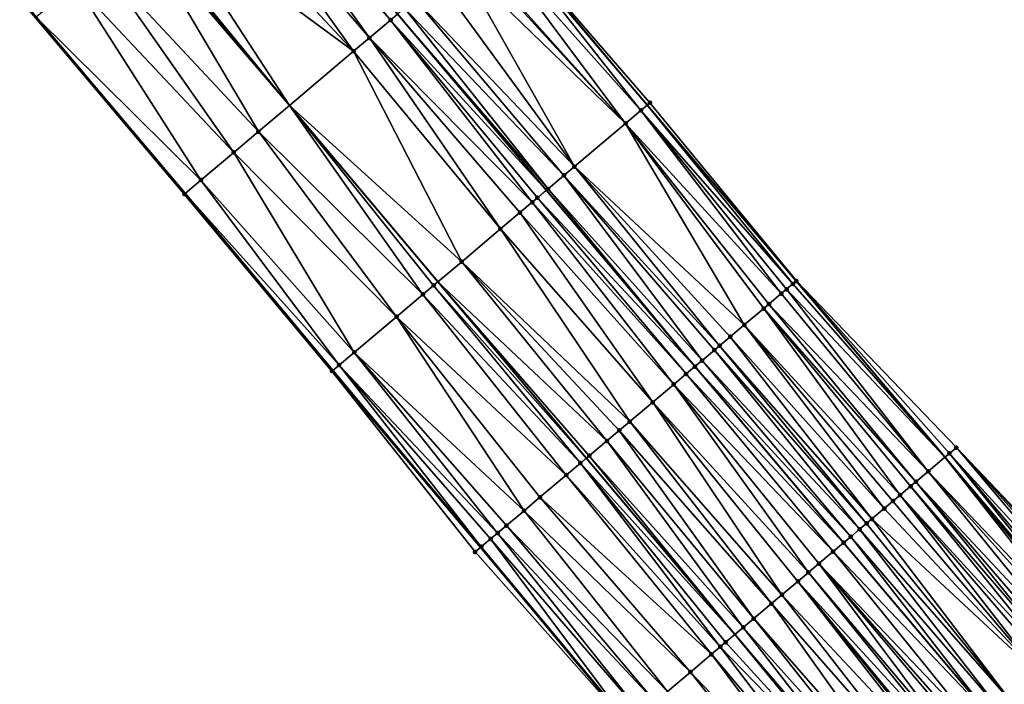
# Model space of a CAD drawing. Header units: feet. Extents: x 2004186 to 2014793, y 836912 to 864902.
# Tile 416 of 656: x 2008565 to 2008651, y 850512 to 850570. Entities that reach past the tile are written whole.
import ezdxf

# ---------------------------------------------------------------- set-up
doc = ezdxf.new("R2010")
doc.units = ezdxf.units.FT
doc.header["$LTSCALE"] = 100
doc.header["$MEASUREMENT"] = 0
for name, color, linetype, lineweight in [('EP_Travel Lane', 5, 'Continuous', 40), ('GPL_Skip Line', 2, 'Continuous', 40), ('Road Shots', 4, 'Continuous', 200), ('Road X-Section', 30, 'Continuous', 13)]:
    doc.layers.add(name, color=color, linetype=linetype, lineweight=lineweight)
doc.layers.add('I-77 SB_MM21-27-Surface-Border', color=7, linetype='Continuous')
doc.layers.add('I-77 SB_MM21-27-Surface-TIN', color=7, linetype='Continuous')

msp = doc.modelspace()

# ---------------------------------------------------------------- linework, layer by layer
at = {"layer": 'EP_Travel Lane'}
for points in [[(2008658.29212345, 850516.6541551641, 428.6017493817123), (2008645.370726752, 850531.9194284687, 428.7031373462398), (2008632.449224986, 850547.1848259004, 428.7647934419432), (2008619.5277601, 850562.450179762, 428.840414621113), (2008606.606270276, 850577.7155630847, 428.9065987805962), (2008593.768340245, 850593.0410304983, 428.9748929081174), (2008580.943648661, 850608.3879531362, 429.0520838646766), (2008568.118986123, 850623.7348410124, 429.1415845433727), (2008555.294258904, 850639.0818062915, 429.2037118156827)], [(2008656.336709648, 850462.7806706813, 428.2562449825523), (2008643.458636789, 850478.0826289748, 428.3439341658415), (2008630.701057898, 850493.3737363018, 428.4338540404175), (2008617.890002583, 850508.7321683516, 428.5253923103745), (2008605.078849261, 850524.0907178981, 428.5796102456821), (2008592.267687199, 850539.4492779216, 428.6304418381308), (2008579.456643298, 850554.8076962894, 428.7263428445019), (2008566.530203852, 850570.0904149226, 428.7836159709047), (2008553.585956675, 850585.336881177, 428.8018747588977), (2008540.641917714, 850600.583102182, 428.907396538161), (2008527.697784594, 850615.8294340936, 428.97344328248), (2008514.753793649, 850631.0755985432, 429.0991337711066)]]:
    msp.add_polyline3d(points, dxfattribs=at)
at = {"layer": 'GPL_Skip Line'}
for points in [[(2008652.856112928, 850485.9552730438, 428.5502360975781), (2008640.007718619, 850501.2255854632, 428.6398049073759), (2008627.131697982, 850516.5292180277, 428.7279463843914), (2008614.255631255, 850531.83290537, 428.7986279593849), (2008601.379540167, 850547.1366216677, 428.8600413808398), (2008588.503426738, 850562.4403645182, 428.9129934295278), (2008575.646306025, 850577.770937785, 428.9773533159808), (2008562.800874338, 850593.100319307, 429.0680522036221), (2008549.955387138, 850608.4297670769, 429.1352785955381), (2008537.109924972, 850623.7591849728, 429.2130832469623), (2008524.264419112, 850639.0886550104, 429.2724444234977)], [(2008662.374626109, 850493.9295551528, 428.7040024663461), (2008649.477437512, 850509.2154379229, 428.7683137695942), (2008636.57972583, 850524.5007239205, 428.8646074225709), (2008623.68200542, 850539.786020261, 428.9575965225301), (2008610.784196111, 850555.0714219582, 429.0169227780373), (2008597.886409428, 850570.3567968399, 429.0848170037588), (2008584.997023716, 850585.6493105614, 429.1385134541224), (2008572.109756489, 850600.9434992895, 429.2169819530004), (2008559.222522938, 850616.2376480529, 429.309631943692), (2008546.335201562, 850631.5319010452, 429.3652963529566)]]:
    msp.add_polyline3d(points, dxfattribs=at)
at = {"layer": 'I-77 SB_MM21-27-Surface-Border', "color": 3, "linetype": 'ByBlock', "lineweight": -2}
for points in [[(2008555.722484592, 850639.4426681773, 429.1978654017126), (2008568.178277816, 850623.78480283, 429.1413460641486), (2008581.032425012, 850608.4627640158, 429.0509013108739), (2008593.829745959, 850593.0927788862, 428.9735665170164), (2008606.690906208, 850577.786988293, 428.9048296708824), (2008619.779838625, 850562.662932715, 428.8312132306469), (2008632.486560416, 850547.2163452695, 428.7618513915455), (2008646.361944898, 850532.7559156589, 428.6848229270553), (2008660.176727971, 850518.2445676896, 428.5672643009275)], [(2008654.981907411, 850461.6456695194, 428.2331142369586), (2008642.597565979, 850477.3612753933, 428.3250081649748), (2008630.369714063, 850493.0941815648, 428.427710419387), (2008617.890002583, 850508.7321683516, 428.5253923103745), (2008604.612018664, 850523.6969121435, 428.5599179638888), (2008592.189893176, 850539.3836436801, 428.6288944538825), (2008579.378988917, 850554.7421796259, 428.7248425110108), (2008566.463099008, 850570.0338774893, 428.7822064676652), (2008553.434039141, 850585.208894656, 428.7971010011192), (2008540.522834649, 850600.4827738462, 428.9044824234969), (2008527.59071015, 850615.7392246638, 428.9704999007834), (2008514.600691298, 850630.946596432, 429.0979360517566)]]:
    msp.add_polyline3d(points, dxfattribs=at)
at = {"layer": 'I-77 SB_MM21-27-Surface-TIN', "color": 128, "linetype": 'ByBlock', "lineweight": -2}
for points in [[(2008584.691136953, 850585.3915640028, 429.1382426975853), (2008583.773460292, 850584.6183437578, 429.1305355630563), (2008597.274981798, 850569.8408935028, 429.0813105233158)], [(2008584.691136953, 850585.3915640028, 429.1382426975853), (2008597.274981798, 850569.8408935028, 429.0813105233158), (2008597.886409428, 850570.3567968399, 429.0848170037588)], [(2008583.773460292, 850584.6183437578, 429.1305355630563), (2008582.39692542, 850583.4585369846, 429.1106024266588), (2008595.440660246, 850568.2932293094, 429.0561518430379)], [(2008583.773460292, 850584.6183437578, 429.1305355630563), (2008595.440660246, 850568.2932293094, 429.0561518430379), (2008597.274981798, 850569.8408935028, 429.0813105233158)], [(2008582.39692542, 850583.4585369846, 429.1106024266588), (2008580.408573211, 850581.783289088, 429.071677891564), (2008594.064908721, 850567.1324934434, 429.0333595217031)], [(2008582.39692542, 850583.4585369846, 429.1106024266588), (2008594.064908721, 850567.1324934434, 429.0333595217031), (2008595.440660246, 850568.2932293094, 429.0561518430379)], [(2008580.408573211, 850581.783289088, 429.071677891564), (2008577.502521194, 850579.3348484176, 429.0152980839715), (2008594.064908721, 850567.1324934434, 429.0333595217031)], [(2008577.502521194, 850579.3348484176, 429.0152980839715), (2008575.820065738, 850577.9173352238, 428.9808513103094), (2008588.503426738, 850562.4403645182, 428.9129934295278)], [(2008577.502521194, 850579.3348484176, 429.0152980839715), (2008588.503426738, 850562.4403645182, 428.9129934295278), (2008594.064908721, 850567.1324934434, 429.0333595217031)], [(2008575.50515134, 850577.6520109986, 428.9745117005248), (2008572.15141762, 850574.8265241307, 428.8804393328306), (2008585.810288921, 850560.1682093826, 428.854706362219)], [(2008575.50515134, 850577.6520109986, 428.9745117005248), (2008588.503426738, 850562.4403645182, 428.9129934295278), (2008575.646306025, 850577.770937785, 428.9773533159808)], [(2008575.50515134, 850577.6520109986, 428.9745117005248), (2008585.810288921, 850560.1682093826, 428.854706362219), (2008588.503426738, 850562.4403645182, 428.9129934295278)], [(2008575.820065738, 850577.9173352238, 428.9808513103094), (2008575.646306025, 850577.770937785, 428.9773533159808), (2008588.503426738, 850562.4403645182, 428.9129934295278)], [(2008605.68294949, 850576.9363623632, 428.9258985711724), (2008618.990773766, 850561.9969661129, 428.8600157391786), (2008606.606270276, 850577.7155630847, 428.9065987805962)], [(2008606.690906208, 850577.786988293, 428.9048296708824), (2008606.606270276, 850577.7155630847, 428.9065987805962), (2008619.5277601, 850562.450179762, 428.840414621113)], [(2008618.990773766, 850561.9969661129, 428.8600157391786), (2008619.5277601, 850562.450179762, 428.840414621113), (2008606.606270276, 850577.7155630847, 428.9065987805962)], [(2008606.690906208, 850577.786988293, 428.9048296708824), (2008619.5277601, 850562.450179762, 428.840414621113), (2008619.779838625, 850562.662932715, 428.8312132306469)], [(2008605.68294949, 850576.9363623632, 428.9258985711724), (2008604.305951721, 850575.7743126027, 428.9520623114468), (2008617.662316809, 850560.875856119, 428.8897115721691)], [(2008605.68294949, 850576.9363623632, 428.9258985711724), (2008617.662316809, 850560.875856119, 428.8897115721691), (2008618.990773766, 850561.9969661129, 428.8600157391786)], [(2008604.153104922, 850575.6453247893, 428.9550132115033), (2008603.23603488, 850574.8713851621, 428.9767910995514), (2008617.662316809, 850560.875856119, 428.8897115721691)], [(2008604.305951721, 850575.7743126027, 428.9520623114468), (2008604.153104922, 850575.6453247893, 428.9550132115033), (2008617.662316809, 850560.875856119, 428.8897115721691)], [(2008572.15141762, 850574.8265241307, 428.8804393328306), (2008569.956926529, 850572.9775105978, 428.8555925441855), (2008583.670209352, 850558.3626459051, 428.8110570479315)], [(2008572.15141762, 850574.8265241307, 428.8804393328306), (2008583.670209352, 850558.3626459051, 428.8110570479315), (2008585.810288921, 850560.1682093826, 428.854706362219)], [(2008603.23603488, 850574.8713851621, 428.9767910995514), (2008601.401903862, 850573.3234951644, 429.0237795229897), (2008613.229787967, 850557.135175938, 428.9860168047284)], [(2008603.23603488, 850574.8713851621, 428.9767910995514), (2008613.229787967, 850557.135175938, 428.9860168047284), (2008617.662316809, 850560.875856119, 428.8897115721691)], [(2008601.401903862, 850573.3234951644, 429.0237795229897), (2008599.414909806, 850571.6466365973, 429.0675701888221), (2008613.229787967, 850557.135175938, 428.9860168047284)], [(2008569.956926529, 850572.9775105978, 428.8555925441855), (2008566.530203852, 850570.0904149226, 428.7836159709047), (2008580.82775688, 850555.9644988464, 428.7528336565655)], [(2008569.956926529, 850572.9775105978, 428.8555925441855), (2008580.82775688, 850555.9644988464, 428.7528336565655), (2008583.670209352, 850558.3626459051, 428.8110570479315)], [(2008599.414909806, 850571.6466365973, 429.0675701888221), (2008598.497819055, 850570.8727215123, 429.0815065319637), (2008612.312704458, 850556.361252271, 429.0026946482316)], [(2008599.414909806, 850571.6466365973, 429.0675701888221), (2008612.312704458, 850556.361252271, 429.0026946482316), (2008613.229787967, 850557.135175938, 428.9860168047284)], [(2008598.497819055, 850570.8727215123, 429.0815065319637), (2008597.886409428, 850570.3567968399, 429.0848170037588), (2008610.937048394, 850555.2004032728, 429.0160484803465)], [(2008598.497819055, 850570.8727215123, 429.0815065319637), (2008610.937048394, 850555.2004032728, 429.0160484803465), (2008612.312704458, 850556.361252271, 429.0026946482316)], [(2008566.463099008, 850570.0338774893, 428.7822064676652), (2008579.378988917, 850554.7421796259, 428.7248425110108), (2008566.530203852, 850570.0904149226, 428.7836159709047)], [(2008579.378988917, 850554.7421796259, 428.7248425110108), (2008579.456643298, 850554.8076962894, 428.7263428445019), (2008566.530203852, 850570.0904149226, 428.7836159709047)], [(2008580.82775688, 850555.9644988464, 428.7528336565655), (2008566.530203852, 850570.0904149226, 428.7836159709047), (2008579.456643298, 850554.8076962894, 428.7263428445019)], [(2008597.274981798, 850569.8408935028, 429.0813105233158), (2008595.440660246, 850568.2932293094, 429.0561518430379), (2008609.561365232, 850554.039586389, 429.0191414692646)], [(2008597.274981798, 850569.8408935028, 429.0813105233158), (2008610.784196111, 850555.0714219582, 429.0169227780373), (2008597.886409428, 850570.3567968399, 429.0848170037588)], [(2008597.274981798, 850569.8408935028, 429.0813105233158), (2008610.019934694, 850554.4265153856, 429.0212942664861), (2008610.784196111, 850555.0714219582, 429.0169227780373)], [(2008597.274981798, 850569.8408935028, 429.0813105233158), (2008609.561365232, 850554.039586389, 429.0191414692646), (2008610.019934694, 850554.4265153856, 429.0212942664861)], [(2008610.937048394, 850555.2004032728, 429.0160484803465), (2008597.886409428, 850570.3567968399, 429.0848170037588), (2008610.784196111, 850555.0714219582, 429.0169227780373)], [(2008595.440660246, 850568.2932293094, 429.0561518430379), (2008594.064908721, 850567.1324934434, 429.0333595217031), (2008606.809854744, 850551.7181234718, 428.9707385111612)], [(2008595.440660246, 850568.2932293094, 429.0561518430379), (2008608.491342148, 850553.1367848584, 429.00363978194), (2008609.561365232, 850554.039586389, 429.0191414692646)], [(2008595.440660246, 850568.2932293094, 429.0561518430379), (2008606.809854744, 850551.7181234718, 428.9707385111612), (2008608.491342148, 850553.1367848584, 429.00363978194)], [(2008594.064908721, 850567.1324934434, 429.0333595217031), (2008588.503426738, 850562.4403645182, 428.9129934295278), (2008603.446864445, 850548.880819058, 428.8990699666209)], [(2008594.064908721, 850567.1324934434, 429.0333595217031), (2008603.446864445, 850548.880819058, 428.8990699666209), (2008606.809854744, 850551.7181234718, 428.9707385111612)], [(2008585.810288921, 850560.1682093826, 428.854706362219), (2008600.083873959, 850546.0435148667, 428.8273303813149), (2008588.503426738, 850562.4403645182, 428.9129934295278)], [(2008601.001069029, 850546.8173063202, 428.8528963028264), (2008601.379540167, 850547.1366216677, 428.8600413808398), (2008588.503426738, 850562.4403645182, 428.9129934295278)], [(2008603.446864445, 850548.880819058, 428.8990699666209), (2008588.503426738, 850562.4403645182, 428.9129934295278), (2008601.379540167, 850547.1366216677, 428.8600413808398)], [(2008601.001069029, 850546.8173063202, 428.8528963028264), (2008588.503426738, 850562.4403645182, 428.9129934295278), (2008600.083873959, 850546.0435148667, 428.8273303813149)], [(2008618.990773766, 850561.9969661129, 428.8600157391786), (2008632.174539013, 850546.9529301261, 428.7864388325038), (2008619.5277601, 850562.450179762, 428.840414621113)], [(2008619.779838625, 850562.662932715, 428.8312132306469), (2008619.5277601, 850562.450179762, 428.840414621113), (2008632.486560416, 850547.2163452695, 428.7618513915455)], [(2008632.174539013, 850546.9529301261, 428.7864388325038), (2008632.449224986, 850547.1848259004, 428.7647934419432), (2008619.5277601, 850562.450179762, 428.840414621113)], [(2008632.486560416, 850547.2163452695, 428.7618513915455), (2008619.5277601, 850562.450179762, 428.840414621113), (2008632.449224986, 850547.1848259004, 428.7647934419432)], [(2008618.990773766, 850561.9969661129, 428.8600157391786), (2008617.662316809, 850560.875856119, 428.8897115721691), (2008631.171482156, 850546.1064426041, 428.8067781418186)], [(2008618.990773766, 850561.9969661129, 428.8600157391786), (2008631.630020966, 850546.4934079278, 428.7973237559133), (2008632.174539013, 850546.9529301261, 428.7864388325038)], [(2008618.990773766, 850561.9969661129, 428.8600157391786), (2008631.171482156, 850546.1064426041, 428.8067781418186), (2008631.630020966, 850546.4934079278, 428.7973237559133)], [(2008617.662316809, 850560.875856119, 428.8897115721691), (2008613.229787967, 850557.135175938, 428.9860168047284), (2008627.961736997, 850543.3976539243, 428.8829958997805)], [(2008617.662316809, 850560.875856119, 428.8897115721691), (2008630.101554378, 850545.2035281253, 428.8273654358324), (2008631.171482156, 850546.1064426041, 428.8067781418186)], [(2008617.662316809, 850560.875856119, 428.8897115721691), (2008629.643021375, 850544.8165559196, 428.8390187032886), (2008630.101554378, 850545.2035281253, 428.8273654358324)], [(2008617.662316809, 850560.875856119, 428.8897115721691), (2008627.961736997, 850543.3976539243, 428.8829958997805), (2008629.643021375, 850544.8165559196, 428.8390187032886)], [(2008585.810288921, 850560.1682093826, 428.854706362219), (2008583.670209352, 850558.3626459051, 428.8110570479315), (2008597.790895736, 850544.109025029, 428.7669953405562)], [(2008585.810288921, 850560.1682093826, 428.854706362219), (2008597.790895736, 850544.109025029, 428.7669953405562), (2008600.083873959, 850546.0435148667, 428.8273303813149)], [(2008580.82775688, 850555.9644988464, 428.7528336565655), (2008594.122157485, 850541.0138094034, 428.6806469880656), (2008583.670209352, 850558.3626459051, 428.8110570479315)], [(2008583.670209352, 850558.3626459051, 428.8110570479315), (2008594.122157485, 850541.0138094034, 428.6806469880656), (2008597.790895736, 850544.109025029, 428.7669953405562)], [(2008613.229787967, 850557.135175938, 428.9860168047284), (2008612.312704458, 850556.361252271, 429.0026946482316), (2008625.821899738, 850541.5918032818, 428.9310991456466)], [(2008613.229787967, 850557.135175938, 428.9860168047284), (2008626.738962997, 850542.3657509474, 428.9067528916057), (2008627.961736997, 850543.3976539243, 428.8829958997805)], [(2008613.229787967, 850557.135175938, 428.9860168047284), (2008625.821899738, 850541.5918032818, 428.9310991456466), (2008626.738962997, 850542.3657509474, 428.9067528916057)], [(2008612.312704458, 850556.361252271, 429.0026946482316), (2008610.937048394, 850555.2004032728, 429.0160484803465), (2008624.293413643, 850540.3019465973, 428.9537544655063)], [(2008612.312704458, 850556.361252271, 429.0026946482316), (2008625.363360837, 850541.2048380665, 428.9405189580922), (2008625.821899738, 850541.5918032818, 428.9310991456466)], [(2008612.312704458, 850556.361252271, 429.0026946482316), (2008624.293413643, 850540.3019465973, 428.9537544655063), (2008625.363360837, 850541.2048380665, 428.9405189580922)], [(2008580.82775688, 850555.9644988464, 428.7528336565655), (2008579.456643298, 850554.8076962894, 428.7263428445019), (2008592.810596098, 850539.9073261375, 428.641240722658)], [(2008580.82775688, 850555.9644988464, 428.7528336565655), (2008592.810596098, 850539.9073261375, 428.641240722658), (2008594.122157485, 850541.0138094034, 428.6806469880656)], [(2008579.378988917, 850554.7421796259, 428.7248425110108), (2008592.267687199, 850539.4492779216, 428.6304418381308), (2008579.456643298, 850554.8076962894, 428.7263428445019)], [(2008579.378988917, 850554.7421796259, 428.7248425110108), (2008592.189893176, 850539.3836436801, 428.6288944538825), (2008592.267687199, 850539.4492779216, 428.6304418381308)], [(2008592.810596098, 850539.9073261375, 428.641240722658), (2008579.456643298, 850554.8076962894, 428.7263428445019), (2008592.267687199, 850539.4492779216, 428.6304418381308)], [(2008610.019934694, 850554.4265153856, 429.0212942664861), (2008623.68200542, 850539.786020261, 428.9575965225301), (2008610.784196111, 850555.0714219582, 429.0169227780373)], [(2008610.937048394, 850555.2004032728, 429.0160484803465), (2008610.784196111, 850555.0714219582, 429.0169227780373), (2008623.68200542, 850539.786020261, 428.9575965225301)], [(2008610.937048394, 850555.2004032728, 429.0160484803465), (2008623.68200542, 850539.786020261, 428.9575965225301), (2008624.293413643, 850540.3019465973, 428.9537544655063)], [(2008609.561365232, 850554.039586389, 429.0191414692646), (2008608.491342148, 850553.1367848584, 429.00363978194), (2008621.847701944, 850538.2383346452, 428.9392824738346)], [(2008610.019934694, 850554.4265153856, 429.0212942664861), (2008609.561365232, 850554.039586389, 429.0191414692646), (2008622.917720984, 850539.1411409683, 428.9532521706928)], [(2008609.561365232, 850554.039586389, 429.0191414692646), (2008621.847701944, 850538.2383346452, 428.9392824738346), (2008622.917720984, 850539.1411409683, 428.9532521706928)], [(2008610.019934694, 850554.4265153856, 429.0212942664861), (2008622.917720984, 850539.1411409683, 428.9532521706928), (2008623.68200542, 850539.786020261, 428.9575965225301)], [(2008608.491342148, 850553.1367848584, 429.00363978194), (2008606.809854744, 850551.7181234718, 428.9707385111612), (2008620.013354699, 850536.6907009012, 428.9043948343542)], [(2008608.491342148, 850553.1367848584, 429.00363978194), (2008620.013354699, 850536.6907009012, 428.9043948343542), (2008621.847701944, 850538.2383346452, 428.9392824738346)], [(2008606.809854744, 850551.7181234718, 428.9707385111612), (2008603.446864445, 850548.880819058, 428.8990699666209), (2008618.026159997, 850535.0140801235, 428.8722089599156)], [(2008606.809854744, 850551.7181234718, 428.9707385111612), (2008618.026159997, 850535.0140801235, 428.8722089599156), (2008620.013354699, 850536.6907009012, 428.9043948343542)], [(2008603.446864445, 850548.880819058, 428.8990699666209), (2008601.379540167, 850547.1366216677, 428.8600413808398), (2008616.038932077, 850533.3374987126, 428.8274448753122)], [(2008603.446864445, 850548.880819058, 428.8990699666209), (2008617.108975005, 850534.2402767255, 428.8504600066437), (2008618.026159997, 850535.0140801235, 428.8722089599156)], [(2008603.446864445, 850548.880819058, 428.8990699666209), (2008616.038932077, 850533.3374987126, 428.8274448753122), (2008617.108975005, 850534.2402767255, 428.8504600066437)], [(2008601.001069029, 850546.8173063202, 428.8528963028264), (2008600.083873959, 850546.0435148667, 428.8273303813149), (2008613.746010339, 850531.4029419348, 428.7884995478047)], [(2008601.001069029, 850546.8173063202, 428.8528963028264), (2008614.255631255, 850531.83290537, 428.7986279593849), (2008601.379540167, 850547.1366216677, 428.8600413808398)], [(2008601.001069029, 850546.8173063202, 428.8528963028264), (2008613.746010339, 850531.4029419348, 428.7884995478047), (2008614.255631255, 850531.83290537, 428.7986279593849)], [(2008614.510323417, 850532.0477872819, 428.8036898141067), (2008601.379540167, 850547.1366216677, 428.8600413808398), (2008614.255631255, 850531.83290537, 428.7986279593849)], [(2008616.038932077, 850533.3374987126, 428.8274448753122), (2008601.379540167, 850547.1366216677, 428.8600413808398), (2008614.510323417, 850532.0477872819, 428.8036898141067)], [(2008632.174539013, 850546.9529301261, 428.7864388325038), (2008631.630020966, 850546.4934079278, 428.7973237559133), (2008645.370726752, 850531.9194284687, 428.7031373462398)], [(2008632.174539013, 850546.9529301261, 428.7864388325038), (2008645.370726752, 850531.9194284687, 428.7031373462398), (2008632.449224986, 850547.1848259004, 428.7647934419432)], [(2008632.486560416, 850547.2163452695, 428.7618513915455), (2008632.449224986, 850547.1848259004, 428.7647934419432), (2008645.370726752, 850531.9194284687, 428.7031373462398)], [(2008632.486560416, 850547.2163452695, 428.7618513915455), (2008645.370726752, 850531.9194284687, 428.7031373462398), (2008645.750558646, 850532.2399632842, 428.6969831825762)], [(2008632.486560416, 850547.2163452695, 428.7618513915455), (2008645.750558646, 850532.2399632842, 428.6969831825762), (2008646.361944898, 850532.7559156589, 428.6848229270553)], [(2008600.083873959, 850546.0435148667, 428.8273303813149), (2008597.790895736, 850544.109025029, 428.7669953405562), (2008612.523085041, 850530.371218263, 428.7549664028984)], [(2008600.083873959, 850546.0435148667, 428.8273303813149), (2008612.523085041, 850530.371218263, 428.7549664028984), (2008613.746010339, 850531.4029419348, 428.7884995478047)], [(2008631.171482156, 850546.1064426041, 428.8067781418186), (2008630.101554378, 850545.2035281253, 428.8273654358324), (2008643.916382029, 850530.6921273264, 428.7267011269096)], [(2008631.630020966, 850546.4934079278, 428.7973237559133), (2008631.171482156, 850546.1064426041, 428.8067781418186), (2008643.916382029, 850530.6921273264, 428.7267011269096)], [(2008631.630020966, 850546.4934079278, 428.7973237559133), (2008643.916382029, 850530.6921273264, 428.7267011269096), (2008645.370726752, 850531.9194284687, 428.7031373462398)], [(2008630.101554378, 850545.2035281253, 428.8273654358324), (2008629.643021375, 850544.8165559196, 428.8390187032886), (2008642.846439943, 850529.7892298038, 428.7418682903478)], [(2008630.101554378, 850545.2035281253, 428.8273654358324), (2008642.846439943, 850529.7892298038, 428.7418682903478), (2008643.916382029, 850530.6921273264, 428.7267011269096)], [(2008629.643021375, 850544.8165559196, 428.8390187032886), (2008627.961736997, 850543.3976539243, 428.8829958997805), (2008641.47086113, 850528.6282892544, 428.784471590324)], [(2008629.643021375, 850544.8165559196, 428.8390187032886), (2008642.387906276, 850529.4022583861, 428.7532687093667), (2008642.846439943, 850529.7892298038, 428.7418682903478)], [(2008629.643021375, 850544.8165559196, 428.8390187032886), (2008641.47086113, 850528.6282892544, 428.784471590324), (2008642.387906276, 850529.4022583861, 428.7532687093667)], [(2008597.790895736, 850544.109025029, 428.7669953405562), (2008594.122157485, 850541.0138094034, 428.6806469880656), (2008608.854351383, 850527.2759971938, 428.6703597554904)], [(2008597.790895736, 850544.109025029, 428.7669953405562), (2008610.230116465, 850528.4367169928, 428.6982857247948), (2008612.523085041, 850530.371218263, 428.7549664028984)], [(2008597.790895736, 850544.109025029, 428.7669953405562), (2008608.854351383, 850527.2759971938, 428.6703597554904), (2008610.230116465, 850528.4367169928, 428.6982857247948)], [(2008627.961736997, 850543.3976539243, 428.8829958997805), (2008626.738962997, 850542.3657509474, 428.9067528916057), (2008640.095252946, 850527.4673835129, 428.8159534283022)], [(2008627.961736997, 850543.3976539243, 428.8829958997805), (2008640.859474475, 850528.1123373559, 428.7964797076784), (2008641.47086113, 850528.6282892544, 428.784471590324)], [(2008627.961736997, 850543.3976539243, 428.8829958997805), (2008640.095252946, 850527.4673835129, 428.8159534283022), (2008640.859474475, 850528.1123373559, 428.7964797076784)], [(2008626.738962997, 850542.3657509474, 428.9067528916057), (2008625.821899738, 850541.5918032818, 428.9310991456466), (2008639.025334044, 850526.5644585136, 428.8398997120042)], [(2008626.738962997, 850542.3657509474, 428.9067528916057), (2008639.025334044, 850526.5644585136, 428.8398997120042), (2008640.095252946, 850527.4673835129, 428.8159534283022)], [(2008592.810596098, 850539.9073261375, 428.641240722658), (2008606.561415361, 850525.3414573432, 428.6260059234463), (2008594.122157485, 850541.0138094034, 428.6806469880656)], [(2008594.122157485, 850541.0138094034, 428.6806469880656), (2008607.32572969, 850525.986301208, 428.6416698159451), (2008608.854351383, 850527.2759971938, 428.6703597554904)], [(2008594.122157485, 850541.0138094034, 428.6806469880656), (2008606.561415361, 850525.3414573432, 428.6260059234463), (2008607.32572969, 850525.986301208, 428.6416698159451)], [(2008625.363360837, 850541.2048380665, 428.9405189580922), (2008624.293413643, 850540.3019465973, 428.9537544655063), (2008637.955389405, 850525.6615640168, 428.8541000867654)], [(2008625.821899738, 850541.5918032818, 428.9310991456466), (2008625.363360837, 850541.2048380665, 428.9405189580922), (2008638.566785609, 850526.1775045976, 428.84570811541)], [(2008625.363360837, 850541.2048380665, 428.9405189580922), (2008637.955389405, 850525.6615640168, 428.8541000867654), (2008638.566785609, 850526.1775045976, 428.84570811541)], [(2008625.821899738, 850541.5918032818, 428.9310991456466), (2008638.566785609, 850526.1775045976, 428.84570811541), (2008639.025334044, 850526.5644585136, 428.8398997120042)], [(2008624.293413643, 850540.3019465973, 428.9537544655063), (2008623.68200542, 850539.786020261, 428.9575965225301), (2008637.191136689, 850525.0166471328, 428.8617649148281)], [(2008624.293413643, 850540.3019465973, 428.9537544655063), (2008637.191136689, 850525.0166471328, 428.8617649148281), (2008637.955389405, 850525.6615640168, 428.8541000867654)], [(2008592.189893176, 850539.3836436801, 428.6288944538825), (2008605.078849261, 850524.0907178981, 428.5796102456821), (2008592.267687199, 850539.4492779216, 428.6304418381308)], [(2008592.189893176, 850539.3836436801, 428.6288944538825), (2008604.612018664, 850523.6969121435, 428.5599179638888), (2008605.078849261, 850524.0907178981, 428.5796102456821)], [(2008592.810596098, 850539.9073261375, 428.641240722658), (2008592.267687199, 850539.4492779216, 428.6304418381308), (2008605.148919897, 850524.1498276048, 428.5825660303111)], [(2008605.148919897, 850524.1498276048, 428.5825660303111), (2008592.267687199, 850539.4492779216, 428.6304418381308), (2008605.078849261, 850524.0907178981, 428.5796102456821)], [(2008592.810596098, 850539.9073261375, 428.641240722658), (2008605.951580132, 850524.8269657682, 428.6097907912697), (2008606.561415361, 850525.3414573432, 428.6260059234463)], [(2008592.810596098, 850539.9073261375, 428.641240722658), (2008605.148919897, 850524.1498276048, 428.5825660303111), (2008605.951580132, 850524.8269657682, 428.6097907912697)], [(2008622.917720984, 850539.1411409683, 428.9532521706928), (2008621.847701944, 850538.2383346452, 428.9392824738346), (2008635.662589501, 850523.726862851, 428.861283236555)], [(2008622.917720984, 850539.1411409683, 428.9532521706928), (2008636.57972583, 850524.5007239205, 428.8646074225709), (2008623.68200542, 850539.786020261, 428.9575965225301)], [(2008622.917720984, 850539.1411409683, 428.9532521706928), (2008635.662589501, 850523.726862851, 428.861283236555), (2008636.57972583, 850524.5007239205, 428.8646074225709)], [(2008637.191136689, 850525.0166471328, 428.8617649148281), (2008623.68200542, 850539.786020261, 428.9575965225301), (2008636.57972583, 850524.5007239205, 428.8646074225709)], [(2008621.847701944, 850538.2383346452, 428.9392824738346), (2008620.013354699, 850536.6907009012, 428.9043948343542), (2008633.522585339, 850521.9212100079, 428.8461823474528)], [(2008621.847701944, 850538.2383346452, 428.9392824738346), (2008634.439743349, 850522.6950453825, 428.8577163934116), (2008635.662589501, 850523.726862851, 428.861283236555)], [(2008621.847701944, 850538.2383346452, 428.9392824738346), (2008633.522585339, 850521.9212100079, 428.8461823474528), (2008634.439743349, 850522.6950453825, 428.8577163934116)], [(2008620.013354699, 850536.6907009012, 428.9043948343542), (2008618.026159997, 850535.0140801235, 428.8722089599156), (2008631.229675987, 850519.9866385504, 428.8119220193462)], [(2008620.013354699, 850536.6907009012, 428.9043948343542), (2008632.605417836, 850521.1473858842, 428.8310534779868), (2008633.522585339, 850521.9212100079, 428.8461823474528)], [(2008620.013354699, 850536.6907009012, 428.9043948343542), (2008631.229675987, 850519.9866385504, 428.8119220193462), (2008632.605417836, 850521.1473858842, 428.8310534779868)], [(2008618.026159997, 850535.0140801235, 428.8722089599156), (2008617.108975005, 850534.2402767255, 428.8504600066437), (2008630.312507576, 850519.212815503, 428.7964492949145)], [(2008618.026159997, 850535.0140801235, 428.8722089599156), (2008630.312507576, 850519.212815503, 428.7964492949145), (2008631.229675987, 850519.9866385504, 428.8119220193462)], [(2008617.108975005, 850534.2402767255, 428.8504600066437), (2008616.038932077, 850533.3374987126, 428.8274448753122), (2008628.783855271, 850517.9231557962, 428.7561642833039)], [(2008617.108975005, 850534.2402767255, 428.8504600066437), (2008628.783855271, 850517.9231557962, 428.7561642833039), (2008630.312507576, 850519.212815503, 428.7964492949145)], [(2008616.038932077, 850533.3374987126, 428.8274448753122), (2008614.510323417, 850532.0477872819, 428.8036898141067), (2008627.866686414, 850517.1493332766, 428.7405229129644)], [(2008616.038932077, 850533.3374987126, 428.8274448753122), (2008627.866686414, 850517.1493332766, 428.7405229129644), (2008628.783855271, 850517.9231557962, 428.7561642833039)], [(2008645.750558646, 850532.2399632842, 428.6969831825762), (2008645.370726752, 850531.9194284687, 428.7031373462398), (2008658.29212345, 850516.6541551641, 428.6017493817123)], [(2008646.361944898, 850532.7559156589, 428.6848229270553), (2008645.750558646, 850532.2399632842, 428.6969831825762), (2008659.25964493, 850517.4706434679, 428.5841178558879)], [(2008645.750558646, 850532.2399632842, 428.6969831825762), (2008658.29212345, 850516.6541551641, 428.6017493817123), (2008658.648252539, 850516.9546983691, 428.5939533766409)], [(2008645.750558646, 850532.2399632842, 428.6969831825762), (2008658.648252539, 850516.9546983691, 428.5939533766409), (2008659.25964493, 850517.4706434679, 428.5841178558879)], [(2008646.361944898, 850532.7559156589, 428.6848229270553), (2008660.023884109, 850518.1155763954, 428.5713269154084), (2008660.176727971, 850518.2445676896, 428.5672643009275)], [(2008646.361944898, 850532.7559156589, 428.6848229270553), (2008659.718187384, 850517.8576044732, 428.576044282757), (2008660.023884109, 850518.1155763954, 428.5713269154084)], [(2008646.361944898, 850532.7559156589, 428.6848229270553), (2008659.25964493, 850517.4706434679, 428.5841178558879), (2008659.718187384, 850517.8576044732, 428.576044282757)], [(2008613.746010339, 850531.4029419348, 428.7884995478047), (2008612.523085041, 850530.371218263, 428.7549664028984), (2008625.879482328, 850515.4727236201, 428.7047791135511)], [(2008613.746010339, 850531.4029419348, 428.7884995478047), (2008627.131697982, 850516.5292180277, 428.7279463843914), (2008614.255631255, 850531.83290537, 428.7986279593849)], [(2008613.746010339, 850531.4029419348, 428.7884995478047), (2008626.338071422, 850515.8596293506, 428.7143664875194), (2008627.131697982, 850516.5292180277, 428.7279463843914)], [(2008613.746010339, 850531.4029419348, 428.7884995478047), (2008625.879482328, 850515.4727236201, 428.7047791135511), (2008626.338071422, 850515.8596293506, 428.7143664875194)], [(2008614.510323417, 850532.0477872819, 428.8036898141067), (2008614.255631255, 850531.83290537, 428.7986279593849), (2008627.131697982, 850516.5292180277, 428.7279463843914)], [(2008614.510323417, 850532.0477872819, 428.8036898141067), (2008627.131697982, 850516.5292180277, 428.7279463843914), (2008627.866686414, 850517.1493332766, 428.7405229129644)], [(2008643.916382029, 850530.6921273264, 428.7267011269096), (2008657.731171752, 850516.1807714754, 428.6116607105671), (2008645.370726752, 850531.9194284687, 428.7031373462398)], [(2008658.036869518, 850516.4387421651, 428.6073371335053), (2008658.29212345, 850516.6541551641, 428.6017493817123), (2008645.370726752, 850531.9194284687, 428.7031373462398)], [(2008658.036869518, 850516.4387421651, 428.6073371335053), (2008645.370726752, 850531.9194284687, 428.7031373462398), (2008657.731171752, 850516.1807714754, 428.6116607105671)], [(2008643.916382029, 850530.6921273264, 428.7267011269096), (2008642.846439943, 850529.7892298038, 428.7418682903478), (2008656.508411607, 850515.1488520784, 428.6406613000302)], [(2008643.916382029, 850530.6921273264, 428.7267011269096), (2008657.272641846, 850515.7937956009, 428.6244851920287), (2008657.731171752, 850516.1807714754, 428.6116607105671)], [(2008643.916382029, 850530.6921273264, 428.7267011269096), (2008656.508411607, 850515.1488520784, 428.6406613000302), (2008657.272641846, 850515.7937956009, 428.6244851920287)], [(2008612.523085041, 850530.371218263, 428.7549664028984), (2008610.230116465, 850528.4367169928, 428.6982857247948), (2008625.115143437, 850514.8279088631, 428.6798131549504)], [(2008612.523085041, 850530.371218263, 428.7549664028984), (2008625.115143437, 850514.8279088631, 428.6798131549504), (2008625.879482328, 850515.4727236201, 428.7047791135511)], [(2008642.846439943, 850529.7892298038, 428.7418682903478), (2008642.387906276, 850529.4022583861, 428.7532687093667), (2008655.438500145, 850514.2459182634, 428.6674243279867)], [(2008642.846439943, 850529.7892298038, 428.7418682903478), (2008655.897036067, 850514.6328870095, 428.6568774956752), (2008656.508411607, 850515.1488520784, 428.6406613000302)], [(2008642.846439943, 850529.7892298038, 428.7418682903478), (2008655.438500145, 850514.2459182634, 428.6674243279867), (2008655.897036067, 850514.6328870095, 428.6568774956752)], [(2008642.387906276, 850529.4022583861, 428.7532687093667), (2008641.47086113, 850528.6282892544, 428.784471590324), (2008654.979975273, 850513.8589364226, 428.6821551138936)], [(2008642.387906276, 850529.4022583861, 428.7532687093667), (2008654.979975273, 850513.8589364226, 428.6821551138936), (2008655.438500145, 850514.2459182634, 428.6674243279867)], [(2008610.230116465, 850528.4367169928, 428.6982857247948), (2008608.854351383, 850527.2759971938, 428.6703597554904), (2008623.280771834, 850513.2803039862, 428.6356980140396)], [(2008610.230116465, 850528.4367169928, 428.6982857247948), (2008623.280771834, 850513.2803039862, 428.6356980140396), (2008625.115143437, 850514.8279088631, 428.6798131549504)], [(2008640.859474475, 850528.1123373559, 428.7964797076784), (2008640.095252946, 850527.4673835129, 428.8159534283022), (2008653.757215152, 850512.8270169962, 428.7111650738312)], [(2008641.47086113, 850528.6282892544, 428.784471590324), (2008640.859474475, 850528.1123373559, 428.7964797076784), (2008653.757215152, 850512.8270169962, 428.7111650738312)], [(2008641.47086113, 850528.6282892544, 428.784471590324), (2008654.521447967, 850513.4719574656, 428.6959644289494), (2008654.979975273, 850513.8589364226, 428.6821551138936)], [(2008641.47086113, 850528.6282892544, 428.784471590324), (2008653.757215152, 850512.8270169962, 428.7111650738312), (2008654.521447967, 850513.4719574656, 428.6959644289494)], [(2008608.854351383, 850527.2759971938, 428.6703597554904), (2008607.32572969, 850525.986301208, 428.6416698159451), (2008621.293542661, 850511.6037240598, 428.5904551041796)], [(2008608.854351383, 850527.2759971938, 428.6703597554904), (2008621.293542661, 850511.6037240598, 428.5904551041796), (2008623.280771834, 850513.2803039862, 428.6356980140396)], [(2008640.095252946, 850527.4673835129, 428.8159534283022), (2008639.025334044, 850526.5644585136, 428.8398997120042), (2008653.757215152, 850512.8270169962, 428.7111650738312)], [(2008639.025334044, 850526.5644585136, 428.8398997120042), (2008638.566785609, 850526.1775045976, 428.84570811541), (2008651.158808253, 850510.6342375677, 428.7570425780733)], [(2008639.025334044, 850526.5644585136, 428.8398997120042), (2008651.158808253, 850510.6342375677, 428.7570425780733), (2008653.757215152, 850512.8270169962, 428.7111650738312)], [(2008607.32572969, 850525.986301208, 428.6416698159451), (2008606.561415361, 850525.3414573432, 428.6260059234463), (2008620.223507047, 850510.7009373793, 428.5702068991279)], [(2008607.32572969, 850525.986301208, 428.6416698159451), (2008620.223507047, 850510.7009373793, 428.5702068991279), (2008621.293542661, 850511.6037240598, 428.5904551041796)], [(2008637.955389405, 850525.6615640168, 428.8541000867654), (2008637.191136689, 850525.0166471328, 428.8617649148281), (2008650.241706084, 850509.8603360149, 428.7666531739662)], [(2008638.566785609, 850526.1775045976, 428.84570811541), (2008637.955389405, 850525.6615640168, 428.8541000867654), (2008651.158808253, 850510.6342375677, 428.7570425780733)], [(2008637.955389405, 850525.6615640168, 428.8541000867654), (2008650.241706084, 850509.8603360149, 428.7666531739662), (2008651.158808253, 850510.6342375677, 428.7570425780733)], [(2008605.951580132, 850524.8269657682, 428.6097907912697), (2008605.148919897, 850524.1498276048, 428.5825660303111), (2008617.957544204, 850508.7891374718, 428.5295809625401)], [(2008606.561415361, 850525.3414573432, 428.6260059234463), (2008605.951580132, 850524.8269657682, 428.6097907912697), (2008619.000605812, 850509.6691851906, 428.5457824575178)], [(2008605.951580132, 850524.8269657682, 428.6097907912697), (2008617.957544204, 850508.7891374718, 428.5295809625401), (2008619.000605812, 850509.6691851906, 428.5457824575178)], [(2008606.561415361, 850525.3414573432, 428.6260059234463), (2008619.000605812, 850509.6691851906, 428.5457824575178), (2008620.223507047, 850510.7009373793, 428.5702068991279)], [(2008637.191136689, 850525.0166471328, 428.8617649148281), (2008636.57972583, 850524.5007239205, 428.8646074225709), (2008649.477437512, 850509.2154379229, 428.7683137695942)], [(2008637.191136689, 850525.0166471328, 428.8617649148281), (2008649.477437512, 850509.2154379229, 428.7683137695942), (2008650.241706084, 850509.8603360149, 428.7666531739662)], [(2008604.612018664, 850523.6969121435, 428.5599179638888), (2008617.890002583, 850508.7321683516, 428.5253923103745), (2008605.078849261, 850524.0907178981, 428.5796102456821)], [(2008605.148919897, 850524.1498276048, 428.5825660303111), (2008605.078849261, 850524.0907178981, 428.5796102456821), (2008617.957544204, 850508.7891374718, 428.5295809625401)], [(2008617.957544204, 850508.7891374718, 428.5295809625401), (2008605.078849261, 850524.0907178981, 428.5796102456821), (2008617.890002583, 850508.7321683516, 428.5253923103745)], [(2008635.662589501, 850523.726862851, 428.861283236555), (2008634.439743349, 850522.6950453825, 428.8577163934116), (2008648.254607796, 850508.1836009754, 428.7709707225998)], [(2008635.662589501, 850523.726862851, 428.861283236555), (2008649.477437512, 850509.2154379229, 428.7683137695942), (2008636.57972583, 850524.5007239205, 428.8646074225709)], [(2008635.662589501, 850523.726862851, 428.861283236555), (2008648.254607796, 850508.1836009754, 428.7709707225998), (2008649.477437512, 850509.2154379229, 428.7683137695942)], [(2008634.439743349, 850522.6950453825, 428.8577163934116), (2008633.522585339, 850521.9212100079, 428.8461823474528), (2008646.420330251, 850506.6358846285, 428.7624715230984)], [(2008634.439743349, 850522.6950453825, 428.8577163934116), (2008647.643201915, 850507.6676718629, 428.7756984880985), (2008648.254607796, 850508.1836009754, 428.7709707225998)], [(2008634.439743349, 850522.6950453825, 428.8577163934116), (2008647.337491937, 850507.4097156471, 428.7753974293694), (2008647.643201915, 850507.6676718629, 428.7756984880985)], [(2008634.439743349, 850522.6950453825, 428.8577163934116), (2008646.420330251, 850506.6358846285, 428.7624715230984), (2008647.337491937, 850507.4097156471, 428.7753974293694)], [(2008632.605417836, 850521.1473858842, 428.8310534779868), (2008631.229675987, 850519.9866385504, 428.8119220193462), (2008644.891713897, 850505.3461823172, 428.7357992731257)], [(2008633.522585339, 850521.9212100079, 428.8461823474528), (2008632.605417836, 850521.1473858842, 428.8310534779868), (2008646.114601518, 850506.37795064, 428.7550686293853)], [(2008632.605417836, 850521.1473858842, 428.8310534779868), (2008645.350279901, 850505.733115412, 428.7366434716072), (2008646.114601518, 850506.37795064, 428.7550686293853)], [(2008632.605417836, 850521.1473858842, 428.8310534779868), (2008645.197421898, 850505.6041408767, 428.7353515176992), (2008645.350279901, 850505.733115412, 428.7366434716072)], [(2008632.605417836, 850521.1473858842, 428.8310534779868), (2008644.891713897, 850505.3461823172, 428.7357992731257), (2008645.197421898, 850505.6041408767, 428.7353515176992)], [(2008633.522585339, 850521.9212100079, 428.8461823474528), (2008646.114601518, 850506.37795064, 428.7550686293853), (2008646.420330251, 850506.6358846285, 428.7624715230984)], [(2008631.229675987, 850519.9866385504, 428.8119220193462), (2008630.312507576, 850519.212815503, 428.7964492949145), (2008643.515949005, 850504.1854622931, 428.7079420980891)], [(2008631.229675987, 850519.9866385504, 428.8119220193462), (2008643.515949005, 850504.1854622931, 428.7079420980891), (2008644.891713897, 850505.3461823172, 428.7357992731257)], [(2008630.312507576, 850519.212815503, 428.7964492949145), (2008628.783855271, 850517.9231557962, 428.7561642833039), (2008641.987298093, 850502.8958009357, 428.6681845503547)], [(2008630.312507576, 850519.212815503, 428.7964492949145), (2008641.987298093, 850502.8958009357, 428.6681845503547), (2008643.515949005, 850504.1854622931, 428.7079420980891)], [(2008628.783855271, 850517.9231557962, 428.7561642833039), (2008627.866686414, 850517.1493332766, 428.7405229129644), (2008641.222989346, 850502.2509504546, 428.6546329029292)], [(2008628.783855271, 850517.9231557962, 428.7561642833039), (2008641.222989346, 850502.2509504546, 428.6546329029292), (2008641.987298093, 850502.8958009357, 428.6681845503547)], [(2008627.866686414, 850517.1493332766, 428.7405229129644), (2008627.131697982, 850516.5292180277, 428.7279463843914), (2008640.152975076, 850501.348138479, 428.6424667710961)], [(2008627.866686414, 850517.1493332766, 428.7405229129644), (2008640.152975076, 850501.348138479, 428.6424667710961), (2008641.222989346, 850502.2509504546, 428.6546329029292)], [(2008626.338071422, 850515.8596293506, 428.7143664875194), (2008639.847251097, 850501.0901988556, 428.6368642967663), (2008627.131697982, 850516.5292180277, 428.7279463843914)], [(2008639.847251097, 850501.0901988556, 428.6368642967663), (2008640.007718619, 850501.2255854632, 428.6398049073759), (2008627.131697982, 850516.5292180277, 428.7279463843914)], [(2008640.152975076, 850501.348138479, 428.6424667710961), (2008627.131697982, 850516.5292180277, 428.7279463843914), (2008640.007718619, 850501.2255854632, 428.6398049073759)], [(2008625.879482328, 850515.4727236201, 428.7047791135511), (2008625.115143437, 850514.8279088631, 428.6798131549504), (2008638.012835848, 850499.5426457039, 428.5762223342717)], [(2008626.338071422, 850515.8596293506, 428.7143664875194), (2008625.879482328, 850515.4727236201, 428.7047791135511), (2008639.847251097, 850501.0901988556, 428.6368642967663)], [(2008625.879482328, 850515.4727236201, 428.7047791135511), (2008638.012835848, 850499.5426457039, 428.5762223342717), (2008639.847251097, 850501.0901988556, 428.6368642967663)], [(2008625.115143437, 850514.8279088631, 428.6798131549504), (2008623.280771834, 850513.2803039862, 428.6356980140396), (2008637.09566158, 850498.7688295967, 428.5585320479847)], [(2008625.115143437, 850514.8279088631, 428.6798131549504), (2008637.09566158, 850498.7688295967, 428.5585320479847), (2008638.012835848, 850499.5426457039, 428.5762223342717)], [(2008623.280771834, 850513.2803039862, 428.6356980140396), (2008621.293542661, 850511.6037240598, 428.5904551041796), (2008635.719885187, 850497.6081232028, 428.5263198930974)], [(2008623.280771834, 850513.2803039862, 428.6356980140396), (2008635.719885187, 850497.6081232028, 428.5263198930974), (2008637.09566158, 850498.7688295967, 428.5585320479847)]]:
    msp.add_3dface(points, dxfattribs=at)
at = {"layer": 'Road Shots', "lineweight": 100}
for p in [(2008597.274981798, 850569.8408935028, 429.0813105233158), (2008595.440660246, 850568.2932293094, 429.0561518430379), (2008594.064908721, 850567.1324934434, 429.0333595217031), (2008619.779838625, 850562.662932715, 428.8312132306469), (2008618.990773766, 850561.9969661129, 428.8600157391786), (2008617.662316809, 850560.875856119, 428.8897115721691), (2008585.810288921, 850560.1682093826, 428.854706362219), (2008583.670209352, 850558.3626459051, 428.8110570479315), (2008613.229787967, 850557.135175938, 428.9860168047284), (2008612.312704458, 850556.361252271, 429.0026946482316), (2008580.82775688, 850555.9644988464, 428.7528336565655), (2008579.378988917, 850554.7421796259, 428.7248425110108), (2008610.937048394, 850555.2004032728, 429.0160484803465), (2008609.561365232, 850554.039586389, 429.0191414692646), (2008610.019934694, 850554.4265153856, 429.0212942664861), (2008608.491342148, 850553.1367848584, 429.00363978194), (2008606.809854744, 850551.7181234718, 428.9707385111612), (2008603.446864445, 850548.880819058, 428.8990699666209), (2008601.001069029, 850546.8173063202, 428.8528963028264), (2008632.174539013, 850546.9529301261, 428.7864388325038), (2008632.486560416, 850547.2163452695, 428.7618513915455), (2008600.083873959, 850546.0435148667, 428.8273303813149), (2008631.171482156, 850546.1064426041, 428.8067781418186), (2008631.630020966, 850546.4934079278, 428.7973237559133), (2008630.101554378, 850545.2035281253, 428.8273654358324), (2008629.643021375, 850544.8165559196, 428.8390187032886), (2008597.790895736, 850544.109025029, 428.7669953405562), (2008627.961736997, 850543.3976539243, 428.8829958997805), (2008626.738962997, 850542.3657509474, 428.9067528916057), (2008594.122157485, 850541.0138094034, 428.6806469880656), (2008625.363360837, 850541.2048380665, 428.9405189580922), (2008625.821899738, 850541.5918032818, 428.9310991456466), (2008624.293413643, 850540.3019465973, 428.9537544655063), (2008592.189893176, 850539.3836436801, 428.6288944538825), (2008592.810596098, 850539.9073261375, 428.641240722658), (2008622.917720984, 850539.1411409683, 428.9532521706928), (2008623.68200542, 850539.786020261, 428.9575965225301), (2008621.847701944, 850538.2383346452, 428.9392824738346), (2008620.013354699, 850536.6907009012, 428.9043948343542), (2008618.026159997, 850535.0140801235, 428.8722089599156), (2008617.108975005, 850534.2402767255, 428.8504600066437), (2008616.038932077, 850533.3374987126, 428.8274448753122), (2008645.750558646, 850532.2399632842, 428.6969831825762), (2008646.361944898, 850532.7559156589, 428.6848229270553), (2008613.746010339, 850531.4029419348, 428.7884995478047), (2008614.510323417, 850532.0477872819, 428.8036898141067), (2008643.916382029, 850530.6921273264, 428.7267011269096), (2008612.523085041, 850530.371218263, 428.7549664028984), (2008642.846439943, 850529.7892298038, 428.7418682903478), (2008642.387906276, 850529.4022583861, 428.7532687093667), (2008610.230116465, 850528.4367169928, 428.6982857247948), (2008640.859474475, 850528.1123373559, 428.7964797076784), (2008641.47086113, 850528.6282892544, 428.784471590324), (2008608.854351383, 850527.2759971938, 428.6703597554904), (2008640.095252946, 850527.4673835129, 428.8159534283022), (2008639.025334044, 850526.5644585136, 428.8398997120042), (2008607.32572969, 850525.986301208, 428.6416698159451), (2008637.955389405, 850525.6615640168, 428.8541000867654), (2008638.566785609, 850526.1775045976, 428.84570811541), (2008605.951580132, 850524.8269657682, 428.6097907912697), (2008606.561415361, 850525.3414573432, 428.6260059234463), (2008637.191136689, 850525.0166471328, 428.8617649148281), (2008604.612018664, 850523.6969121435, 428.5599179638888), (2008605.148919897, 850524.1498276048, 428.5825660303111), (2008635.662589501, 850523.726862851, 428.861283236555), (2008636.57972583, 850524.5007239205, 428.8646074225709), (2008634.439743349, 850522.6950453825, 428.8577163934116), (2008632.605417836, 850521.1473858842, 428.8310534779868), (2008633.522585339, 850521.9212100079, 428.8461823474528), (2008631.229675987, 850519.9866385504, 428.8119220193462), (2008630.312507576, 850519.212815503, 428.7964492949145), (2008628.783855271, 850517.9231557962, 428.7561642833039), (2008627.866686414, 850517.1493332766, 428.7405229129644), (2008625.879482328, 850515.4727236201, 428.7047791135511), (2008626.338071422, 850515.8596293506, 428.7143664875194), (2008625.115143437, 850514.8279088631, 428.6798131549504), (2008623.280771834, 850513.2803039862, 428.6356980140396)]:
    msp.add_point(p, dxfattribs=at)
at = {"layer": 'Road X-Section', "extrusion": (-0.6448874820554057, 0.7642665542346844, 0.004095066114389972), "elevation": -645255.4005744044, "flags": 128}
msp.add_lwpolyline([(-2083619.6176933, 3071.11411926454), (-2083621.513212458, 3071.142110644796), (-2083625.232170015, 3071.200334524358), (-2083628.032170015, 3071.243984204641), (-2083638.832170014, 3071.422638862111), (-2083640.632170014, 3071.445431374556), (-2083643.032170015, 3071.470590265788), (-2083643.832170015, 3071.474096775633), (-2083644.632170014, 3071.470786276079), (-2083645.832170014, 3071.456849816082), (-2083648.432170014, 3071.41305878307), (-2083650.832170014, 3071.36606996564), (-2083652.032170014, 3071.344291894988), (-2083652.232170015, 3071.341340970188), (-2083654.033969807, 3071.315177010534), (-2083655.352886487, 3071.294107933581)], dxfattribs=at)
at = {"layer": 'Road X-Section', "extrusion": (-0.6448874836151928, 0.7642665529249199, 0.00409506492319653), "elevation": -645275.4048219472, "flags": 128}
msp.add_lwpolyline([(-2083619.502796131, 3071.099321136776), (-2083620.314901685, 3071.111667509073), (-2083622.030855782, 3071.151074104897), (-2083626.830855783, 3071.237423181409), (-2083629.830855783, 3071.297758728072), (-2083631.030855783, 3071.323324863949), (-2083634.230855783, 3071.369498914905), (-2083638.630855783, 3071.441168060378), (-2083640.830855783, 3071.47406960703), (-2083642.230855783, 3071.489571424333), (-2083642.830855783, 3071.491724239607), (-2083644.030855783, 3071.486478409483), (-2083645.830855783, 3071.473124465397), (-2083647.030855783, 3071.456446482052), (-2083652.830855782, 3071.360140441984), (-2083654.56915538, 3071.330444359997), (-2083655.601693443, 3071.30164160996)], dxfattribs=at)
at = {"layer": 'Road X-Section', "extrusion": (-0.6448874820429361, 0.7642665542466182, 0.004095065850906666), "elevation": -645295.4005393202, "flags": 128}
msp.add_lwpolyline([(-2083618.881754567, 3071.112827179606), (-2083619.584175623, 3071.135475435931), (-2083620.634308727, 3071.162700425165), (-2083621.432181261, 3071.178915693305), (-2083622.432181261, 3071.194579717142), (-2083624.432181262, 3071.223269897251), (-2083626.232181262, 3071.25119610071), (-2083629.232181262, 3071.307877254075), (-2083630.832181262, 3071.341410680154), (-2083631.832181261, 3071.356601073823), (-2083633.832181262, 3071.380356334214), (-2083635.232181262, 3071.403371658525), (-2083636.432181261, 3071.425120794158), (-2083639.032181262, 3071.457306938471), (-2083641.432181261, 3071.492194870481), (-2083642.832181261, 3071.506164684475), (-2083643.832181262, 3071.510509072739), (-2083644.632181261, 3071.5066669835), (-2083646.032181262, 3071.493431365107), (-2083646.632181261, 3071.484011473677), (-2083647.832181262, 3071.459665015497), (-2083649.432181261, 3071.43590782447), (-2083651.632181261, 3071.391930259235), (-2083652.232181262, 3071.380276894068), (-2083653.632181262, 3071.359689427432), (-2083654.232181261, 3071.350234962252), (-2083654.944684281, 3071.339349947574), (-2083655.353028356, 3071.314762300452)], dxfattribs=at)
at = {"layer": 'Road X-Section', "extrusion": (-0.6448874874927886, 0.7642665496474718, 0.004095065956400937), "elevation": -645315.4153977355, "flags": 128}
msp.add_lwpolyline([(-2083618.980136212, 3071.141637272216), (-2083619.462859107, 3071.16452085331), (-2083620.827579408, 3071.180722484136), (-2083622.427579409, 3071.205147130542), (-2083623.827579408, 3071.225395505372), (-2083626.427579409, 3071.27063879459), (-2083628.827579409, 3071.314754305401), (-2083629.827579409, 3071.339720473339), (-2083630.427579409, 3071.349307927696), (-2083632.427579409, 3071.375464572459), (-2083633.627579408, 3071.391106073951), (-2083635.627579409, 3071.431391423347), (-2083636.827579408, 3071.446864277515), (-2083638.627579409, 3071.465995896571), (-2083639.827579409, 3071.481124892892), (-2083641.027579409, 3071.492659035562), (-2083642.627579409, 3071.496225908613), (-2083643.827579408, 3071.499550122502), (-2083644.627579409, 3071.496707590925), (-2083645.627579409, 3071.489042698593), (-2083646.427579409, 3071.480650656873), (-2083647.027579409, 3071.474842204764), (-2083648.427579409, 3071.450895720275), (-2083649.427579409, 3071.431421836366), (-2083650.227579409, 3071.419413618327), (-2083651.427579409, 3071.388210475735), (-2083652.027579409, 3071.376809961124), (-2083653.427579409, 3071.361642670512), (-2083655.827579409, 3071.331924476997), (-2083656.627579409, 3071.319764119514)], dxfattribs=at)
at = {"layer": 'Road X-Section', "extrusion": (-0.6448874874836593, 0.7642665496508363, 0.004095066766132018), "elevation": -645335.4153761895, "flags": 128}
msp.add_lwpolyline([(-2083618.827585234, 3071.145073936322), (-2083619.427585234, 3071.153576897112), (-2083620.227585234, 3071.172106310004), (-2083621.627585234, 3071.192779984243), (-2083622.227585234, 3071.194670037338), (-2083622.627585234, 3071.200096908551), (-2083623.027585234, 3071.207268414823), (-2083624.227585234, 3071.219994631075), (-2083625.827585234, 3071.243684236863), (-2083627.627585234, 3071.275896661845), (-2083628.827585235, 3071.293587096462), (-2083631.227585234, 3071.354229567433), (-2083631.627585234, 3071.35983208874), (-2083633.027585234, 3071.371998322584), (-2083634.027585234, 3071.385550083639), (-2083636.027585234, 3071.425307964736), (-2083637.827585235, 3071.453165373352), (-2083638.227585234, 3071.452717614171), (-2083638.427585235, 3071.454009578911), (-2083639.427585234, 3071.472434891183), (-2083639.827585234, 3071.479837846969), (-2083641.027585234, 3071.492763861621), (-2083641.427585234, 3071.493064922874), (-2083642.227585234, 3071.488337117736), (-2083644.827585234, 3071.484019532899), (-2083646.027585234, 3071.474408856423), (-2083649.427585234, 3071.428530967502), (-2083650.427585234, 3071.413330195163), (-2083651.027585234, 3071.39952076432), (-2083651.627585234, 3071.384789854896), (-2083652.227585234, 3071.374242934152), (-2083653.027585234, 3071.358026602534), (-2083654.027585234, 3071.341850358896), (-2083654.627585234, 3071.329025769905), (-2083655.027585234, 3071.324702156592), (-2083655.827585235, 3071.311318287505), (-2083656.627585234, 3071.301482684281), (-2083657.227585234, 3071.293409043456), (-2083657.627585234, 3071.288691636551), (-2083657.827585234, 3071.284628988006)], dxfattribs=at)

doc.saveas('drawing.dxf')
